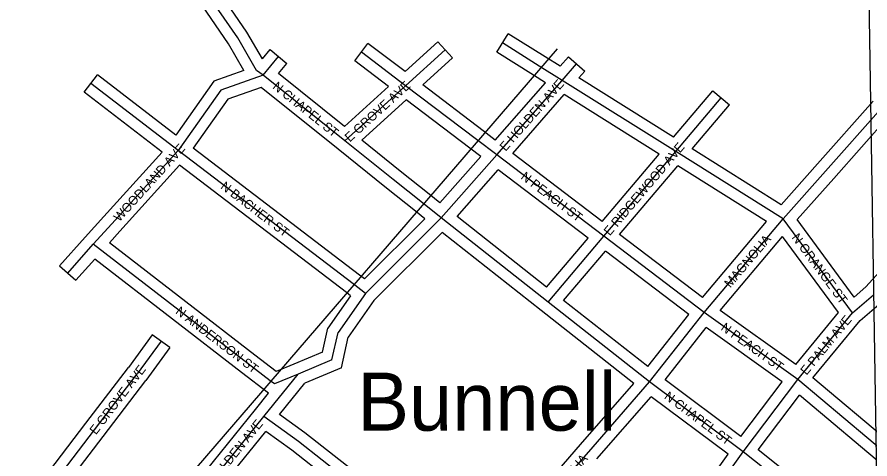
# Model space of a CAD drawing. Extents: x 457167 to 656239, y 1787309 to 1969297.
# Drawn here: x 572503 to 574853, y 1867835 to 1869052 of the extents above; entities that cross this region are included whole.
import ezdxf

# ---------------------------------------------------------------- set-up
doc = ezdxf.new("R2010")
doc.units = 0
for name, color, linetype in [('Level 1', 7, 'Continuous'), ('Level 31', 7, 'Continuous'), ('Level 32', 7, 'Continuous'), ('Level 34', 7, 'Continuous'), ('Level 44', 7, 'Continuous'), ('Level 5', 7, 'Continuous')]:
    doc.layers.add(name, color=color, linetype=linetype)

msp = doc.modelspace()

# ---------------------------------------------------------------- linework, layer by layer
at = {"layer": 'Level 1'}
msp.add_line((574895.419, 1866376.943), (574810.232, 1871605.018), dxfattribs=at)
at = {"layer": 'Level 31'}
for p, q in [((573162.826, 1868905.008), (573111.157, 1868994.214)), ((573942.141, 1868916.733), (573840.774, 1868980.593)), ((573573.855, 1868862.64), (573682.901, 1868961.671)), ((573180.935, 1868891.877), (573223.688, 1868943.054)), ((573573.855, 1868862.64), (573451.87, 1868955.273)), ((574005.377, 1868877.321), (573942.141, 1868916.733)), ((574005.377, 1868877.321), (574044.935, 1868922.688)), ((573180.935, 1868891.877), (573162.826, 1868905.008)), ((573406.458, 1868711.012), (573180.935, 1868891.877)), ((572947.223, 1868684.036), (572706.116, 1868868.575)), ((573406.458, 1868711.012), (573573.855, 1868862.64)), ((573769.224, 1868714.207), (573573.855, 1868862.64)), ((573825.135, 1868671.903), (574005.377, 1868877.321)), ((574318.061, 1868681.361), (574005.377, 1868877.321)), ((574318.061, 1868681.361), (574443.125, 1868829.449)), ((574731.296, 1868627.364), (574884.415, 1868799.756)), ((573539.869, 1868604.171), (573406.458, 1868711.012)), ((573825.135, 1868671.903), (573769.224, 1868714.207)), ((572764.117, 1868481.901), (572947.223, 1868684.036)), ((573358.922, 1868370.03), (572947.223, 1868684.036)), ((574120.257, 1868447.98), (574318.061, 1868681.361)), ((574613.907, 1868495.986), (574318.061, 1868681.361)), ((573672.01, 1868498.425), (573825.135, 1868671.903)), ((574120.257, 1868447.98), (573825.135, 1868671.903)), ((573619.916, 1868540.358), (573539.869, 1868604.171)), ((574613.907, 1868495.986), (574731.296, 1868627.364)), ((573672.01, 1868498.425), (573619.916, 1868540.358)), ((573672.01, 1868498.425), (573462.801, 1868290.89)), ((573966.161, 1868266.866), (573672.01, 1868498.425)), ((574396.321, 1868238.283), (574613.907, 1868495.986)), ((574804.903, 1868237.024), (574613.907, 1868495.986)), ((572713.078, 1868426.016), (572764.117, 1868481.901)), ((573966.161, 1868266.866), (574120.257, 1868447.98)), ((574396.321, 1868238.283), (574120.257, 1868447.98)), ((572642.576, 1868346.903), (572713.078, 1868426.016)), ((572949.419, 1868243.671), (572713.078, 1868426.016)), ((573428.811, 1868316.784), (573358.922, 1868370.03)), ((573462.801, 1868290.89), (573428.811, 1868316.784)), ((573462.801, 1868290.89), (573387.463, 1868182.695)), ((574804.903, 1868237.024), (574863.246, 1868287.078)), ((574246.021, 1868046.979), (573966.161, 1868266.866)), ((573140.018, 1868096.701), (572949.419, 1868243.671)), ((574246.021, 1868046.979), (574396.321, 1868238.283)), ((574654.306, 1868054.083), (574396.321, 1868238.283)), ((574654.306, 1868054.083), (574804.903, 1868237.024)), ((573370.748, 1868107.46), (573387.463, 1868182.695)), ((572899.588, 1868159.056), (572834.153, 1868069.021)), ((573200.693, 1868050.021), (573140.018, 1868096.701)), ((573370.748, 1868107.46), (573277.424, 1868068.396)), ((572716.067, 1867914.741), (572834.153, 1868069.021)), ((573183.291, 1867951.878), (573277.424, 1868068.396)), ((574078.533, 1867854.622), (574246.021, 1868046.979)), ((574503.67, 1867854.414), (574246.021, 1868046.979)), ((574503.67, 1867854.414), (574654.306, 1868054.083)), ((574962.089, 1867794.866), (574654.306, 1868054.083)), ((572994.387, 1867719.211), (573183.291, 1867951.878)), ((573278.283, 1867882.576), (573183.291, 1867951.878)), ((572588.406, 1867748.119), (572716.067, 1867914.741)), ((573502.871, 1867707.169), (573278.283, 1867882.576)), ((573919.66, 1867672.791), (574078.533, 1867854.622)), ((574361.624, 1867654.727), (574503.67, 1867854.414)), ((574811.491, 1867611.924), (574503.67, 1867854.414))]:
    msp.add_line(p, q, dxfattribs=at)
for points in [[(573111.157, 1868994.214), (573035.671, 1869104.199), (573051.901, 1869143.175)], [(573180.935, 1868891.877), (573064.377, 1868850.319), (572947.223, 1868684.036)], [(573277.424, 1868068.396), (573212.13, 1868041.268), (573200.693, 1868050.021)]]:
    msp.add_lwpolyline(points, dxfattribs=at)
at = {"layer": 'Level 32'}
for p, q in [((573179.201, 1868936.595), (573136.544, 1869010.242)), ((573824.783, 1868955.21), (573856.766, 1869005.976)), ((573958.132, 1868942.116), (573856.766, 1869005.976)), ((573572.143, 1868901.61), (573662.733, 1868983.879)), ((573662.733, 1868983.879), (573703.071, 1868939.461)), ((573128.205, 1868904.926), (573085.773, 1868978.185)), ((573179.201, 1868936.595), (573200.665, 1868962.287)), ((573200.665, 1868962.287), (573246.712, 1868923.82)), ((573433.726, 1868931.38), (573470.014, 1868979.166)), ((573572.144, 1868901.61), (573470.014, 1868979.166)), ((573620.742, 1868864.694), (573703.071, 1868939.461)), ((573926.15, 1868891.349), (573824.783, 1868955.21)), ((573999.56, 1868916.296), (573958.009, 1868942.192)), ((573999.56, 1868916.296), (574022.323, 1868942.404)), ((574022.323, 1868942.404), (574067.547, 1868902.971)), ((573223.582, 1868896.132), (573246.712, 1868923.82)), ((573526.925, 1868860.606), (573433.726, 1868931.38)), ((572687.883, 1868844.751), (572724.351, 1868892.398)), ((572940.675, 1868726.827), (572724.351, 1868892.398)), ((573405.276, 1868750.417), (573223.582, 1868896.131)), ((573959.524, 1868870.549), (573926.273, 1868891.272)), ((574051.08, 1868884.085), (574067.547, 1868902.971)), ((573787.373, 1868738.095), (573620.742, 1868864.693)), ((573820.988, 1868712.661), (573959.524, 1868870.548)), ((574311.937, 1868720.604), (574051.079, 1868884.085)), ((572903.108, 1868680.021), (572687.883, 1868844.751)), ((573387.689, 1868687.608), (573175.233, 1868857.993)), ((573405.276, 1868750.417), (573526.925, 1868860.606)), ((574311.938, 1868720.604), (574420.206, 1868848.805)), ((574420.206, 1868848.805), (574466.046, 1868810.092)), ((573452.697, 1868712.417), (573575.537, 1868823.684)), ((573751.076, 1868690.32), (573575.538, 1868823.686)), ((573868.932, 1868676.33), (574011.085, 1868838.338)), ((574272.781, 1868674.333), (574011.086, 1868838.338)), ((574708.867, 1868647.286), (574861.985, 1868819.678)), ((574363.293, 1868688.422), (574466.046, 1868810.092)), ((574753.727, 1868607.441), (574906.845, 1868779.834)), ((573820.988, 1868712.661), (573787.326, 1868738.131)), ((573558.622, 1868627.588), (573452.698, 1868712.416)), ((572741.965, 1868502.132), (572903.108, 1868680.021)), ((573377.116, 1868393.884), (572988.386, 1868690.371)), ((573521.116, 1868580.754), (573387.706, 1868687.595)), ((573781.233, 1868667.5), (573751.122, 1868690.284)), ((574115.749, 1868489.059), (573868.932, 1868676.329)), ((574608.396, 1868534.842), (574363.294, 1868688.421)), ((573668.491, 1868539.771), (573781.234, 1868667.5)), ((574115.749, 1868489.059), (574272.781, 1868674.333)), ((572786.351, 1868461.76), (572950.951, 1868643.462)), ((573340.729, 1868346.175), (572950.951, 1868643.462)), ((573638.618, 1868563.816), (573558.571, 1868627.63)), ((573715.506, 1868502.366), (573829.194, 1868631.165)), ((574076.85, 1868443.256), (573829.194, 1868631.165)), ((574163.607, 1868452.726), (574324.15, 1868642.142)), ((574568.68, 1868488.921), (574324.15, 1868642.142)), ((574608.396, 1868534.842), (574708.926, 1868647.352)), ((574652.521, 1868494.174), (574753.668, 1868607.375)), ((573601.215, 1868516.899), (573521.168, 1868580.712)), ((573668.491, 1868539.771), (573638.729, 1868563.728)), ((573627.062, 1868496.092), (573601.104, 1868516.987)), ((572690.681, 1868445.976), (572741.965, 1868502.132)), ((573627.062, 1868496.093), (573460.211, 1868330.577)), ((573962.026, 1868308.301), (573715.506, 1868502.366)), ((574391.78, 1868279.406), (574568.68, 1868488.921)), ((574809.88, 1868280.821), (574652.521, 1868494.175)), ((572620.178, 1868366.862), (572690.681, 1868445.976)), ((572757.215, 1868429.856), (572786.27, 1868461.67)), ((573674.302, 1868458.439), (573485.866, 1868271.509)), ((573947.603, 1868243.294), (573674.302, 1868458.439)), ((573962.026, 1868308.301), (574076.85, 1868443.256)), ((574391.78, 1868279.406), (574163.607, 1868452.726)), ((574440.236, 1868243.791), (574612.318, 1868447.598)), ((574766.879, 1868238.036), (574612.318, 1868447.598)), ((574842.256, 1868308.596), (574977.814, 1868458.873)), ((572967.746, 1868267.423), (572757.215, 1868429.856)), ((573446.992, 1868340.647), (573377.104, 1868393.893)), ((574009.225, 1868271.184), (574124.714, 1868406.921)), ((574353.893, 1868232.838), (574124.714, 1868406.92)), ((572664.973, 1868326.943), (572716.882, 1868385.191)), ((572931.093, 1868219.918), (572716.881, 1868385.191)), ((572620.178, 1868366.862), (572664.973, 1868326.943)), ((573410.63, 1868292.921), (573340.741, 1868346.166)), ((573460.211, 1868330.576), (573446.991, 1868340.648)), ((574809.88, 1868280.82), (574842.256, 1868308.596)), ((573421.756, 1868284.443), (573359.461, 1868194.979)), ((573421.757, 1868284.444), (573410.631, 1868292.92)), ((573158.339, 1868120.458), (572967.739, 1868267.428)), ((573485.866, 1868271.51), (573415.466, 1868170.409)), ((574240.966, 1868089.103), (574009.224, 1868271.184)), ((574826.413, 1868215.948), (574884.236, 1868265.558)), ((574202.676, 1868042.881), (573947.626, 1868243.276)), ((574240.966, 1868089.102), (574353.892, 1868232.838)), ((574648.945, 1868094.773), (574440.236, 1868243.791)), ((574648.945, 1868094.773), (574766.88, 1868238.036)), ((573121.699, 1868072.942), (572931.1, 1868219.913)), ((574696.322, 1868057.918), (574826.413, 1868215.948)), ((573344.831, 1868129.133), (573359.461, 1868194.979)), ((574288.599, 1868052.61), (574402.21, 1868197.216)), ((574611.808, 1868047.563), (574402.21, 1868197.216)), ((572875.32, 1868176.692), (572810.104, 1868086.958)), ((572923.857, 1868141.419), (572875.32, 1868176.692)), ((573396.666, 1868085.785), (573415.466, 1868170.409)), ((572923.857, 1868141.419), (572858.203, 1868051.081)), ((573216.618, 1868075.621), (573158.313, 1868120.478)), ((573344.831, 1868129.133), (573265.84, 1868096.069)), ((572692.244, 1867932.974), (572810.104, 1868086.958)), ((573265.913, 1868096.1), (573216.618, 1868075.621)), ((573196.216, 1868015.612), (573121.725, 1868072.922)), ((573396.666, 1868085.785), (573295.999, 1868043.646)), ((572739.891, 1867896.506), (572858.203, 1868051.081)), ((573226.433, 1867957.54), (573295.998, 1868043.646)), ((574055.942, 1867874.361), (574202.676, 1868042.881)), ((574497.708, 1867896.323), (574288.599, 1868052.61)), ((574497.708, 1867896.323), (574611.808, 1868047.563)), ((574957.205, 1867838.203), (574696.322, 1868057.92)), ((573159.955, 1867970.731), (573196.216, 1868015.612)), ((574101.16, 1867834.921), (574250.364, 1868006.279)), ((574462.238, 1867847.925), (574250.364, 1868006.279)), ((574545.314, 1867859.799), (574659.191, 1868010.745)), ((574920.074, 1867791.028), (574659.191, 1868010.744)), ((572971.096, 1867738.12), (573160, 1867970.787)), ((573296.362, 1867906.522), (573226.433, 1867957.539)), ((572564.641, 1867766.428), (572692.253, 1867932.986)), ((573037.754, 1867725.027), (573188.625, 1867910.85)), ((573260.205, 1867858.63), (573188.625, 1867910.851)), ((573521.559, 1867730.64), (573296.363, 1867906.522)), ((572612.221, 1867729.873), (572739.881, 1867896.495)), ((573458.124, 1867704.052), (573260.204, 1867858.63)), ((573897.258, 1867692.747), (574055.942, 1867874.361)), ((574806.991, 1867653.66), (574545.314, 1867859.8)), ((574338.461, 1867673.918), (574462.239, 1867847.925))]:
    msp.add_line(p, q, dxfattribs=at)
for points in [[(573085.773, 1868978.185), (573001.703, 1869100.674), (573030.371, 1869169.502)], [(573136.543, 1869010.242), (573069.637, 1869107.725), (573073.441, 1869116.856)], [(573128.205, 1868904.926), (573045.335, 1868875.381), (572940.675, 1868726.827)], [(573175.233, 1868857.992), (573083.42, 1868825.258), (572988.386, 1868690.371)]]:
    msp.add_lwpolyline(points, dxfattribs=at)
at = {"layer": 'Level 5'}
msp.add_lwpolyline([(564454.324, 1858274.511), (564428.542, 1860642.117), (564453.682, 1860683.698), (564562.184, 1860725.05), (566171.938, 1860986.684), (571723.016, 1861081.395), (571718.311, 1864445.254), (573158.238, 1866349.691), (573016.914, 1866475.191), (572920.542, 1867617.586), (572945.981, 1867750.869), (573991.879, 1868964.67)], dxfattribs=at)

# ---------------------------------------------------------------- texts
at = {"layer": 'Level 34'}
for s, rotation, p in [('N CHAPEL ST', 321.270653, (573205.162, 1868856.426)), ('E GROVE AVE', 42.169611, (573419.763, 1868706.201)), ('E HOLDEN AVE', 48.734489, (573849.245, 1868680.43)), ('WOODLAND AVE', 47.827258, (572785.004, 1868486.342)), ('E RIDGEWOOD AVE', 49.716161, (574136.443, 1868447.746)), ('N PEACH ST', 322.810036, (573889.116, 1868607.669)), ('N BACHER ST', 322.666222, (573061.722, 1868580.987)), ('MAGNOLIA', 49.824014, (574468.591, 1868304.503)), ('N ORANGE ST', 306.409844, (574636.531, 1868444.254)), ('N ANDERSON ST', 322.363731, (572937.568, 1868237.026)), ('E PALM AVE', 50.538308, (574678.601, 1868063.931)), ('N PEACH ST', 324.472539, (574440.382, 1868191.466)), ('E GROVE AVE', 52.569061, (572720.426, 1867899.873)), ('N CHAPEL ST', 323.225183, (574284.487, 1868002.626)), ('E HOLDEN AVE', 50.926153, (573026.477, 1867738.906)), ('MAGNOLIA', 48.854114, (573961.519, 1867701.702))]:
    msp.add_text(s, height=25, rotation=rotation, dxfattribs=at).set_placement(p)
at = {"layer": 'Level 44'}
msp.add_text('Bunnell', height=160, dxfattribs=at).set_placement((573440.42, 1867912.689))

doc.saveas('drawing.dxf')
